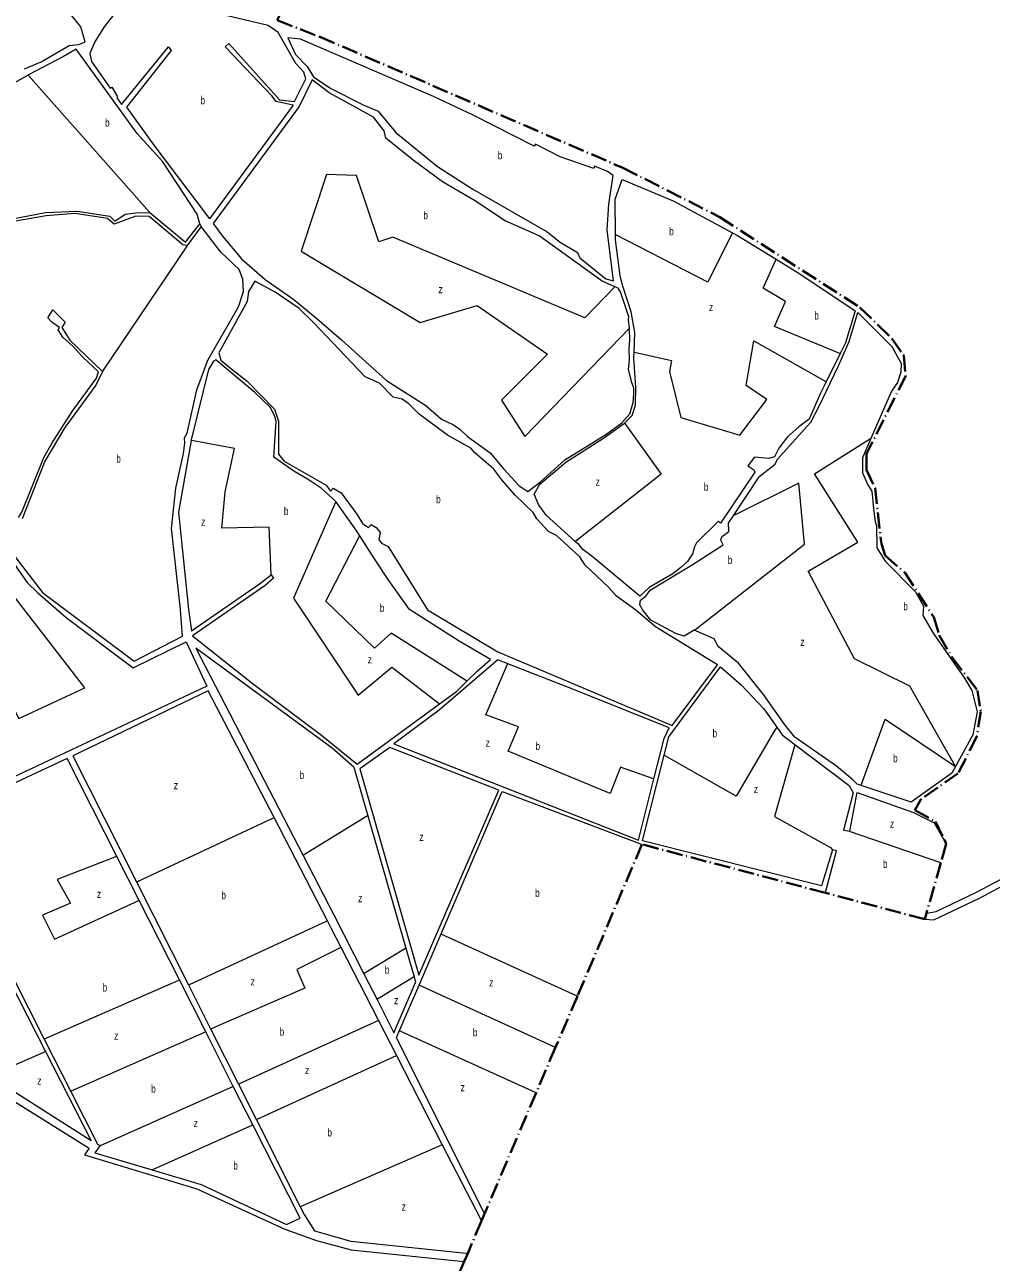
# Model space of a CAD drawing. Extents: x 639657 to 671642, y 222838 to 252123.
# Drawn here: x 641127 to 642334, y 238805 to 240352 of the extents above; entities that cross this region are included whole.
import ezdxf

# ---------------------------------------------------------------- set-up
doc = ezdxf.new("R2010")
doc.units = 0
doc.header["$LTSCALE"] = 4
doc.linetypes.add('DOT_DASHED', pattern=[7.7, 5, -1.2, 0.3, -1.2])
for name, color, linetype, lineweight in [('1', 7, 'Continuous', 13), ('21', 7, 'Continuous', 13), ('4', 7, 'DOT_DASHED', 40)]:
    doc.layers.add(name, color=color, linetype=linetype, lineweight=lineweight)
doc.layers.add('7', color=7, linetype='Continuous')

msp = doc.modelspace()

# ---------------------------------------------------------------- linework, layer by layer
at = {"layer": '1'}
for p, q in [((641461.95, 240251.575), (641357.534, 240109.468)), ((641469.568, 240249.926), (641362.06, 240103.491)), ((642038.711, 239792.757), (641995.883, 239729.121)), ((641562.927, 239685.751), (641545.4, 239713.278)), ((641581.489, 239657.15), (641562.927, 239685.751)), ((641607.538, 239621.246), (641581.489, 239657.15)), ((641669.529, 239581.532), (641607.538, 239621.246)), ((641412.613, 239527.626), (641497.451, 239463.987)), ((641542.154, 239427.906), (641644.762, 239503.132)), ((641497.451, 239463.987), (641542.154, 239427.906)), ((641545.252, 239422.062), (641619.037, 239164.017)), ((641893.424, 239332.678), (641912.795, 239409.235))]:
    msp.add_line(p, q, dxfattribs=at)
for points in [[(641126.344, 240296.632), (641147.13, 240305.567), (641182.106, 240325.936), (641194.379, 240327.166), (641202.255, 240330.467), (641196.691, 240349.212), (641175.499, 240375.568)], [(641242.729, 240370.436), (641225.838, 240349.306), (641214.196, 240330.751), (641208.204, 240315.786), (641210.078, 240305.849), (641233.33, 240272.705), (641235.549, 240274.04), (641242.799, 240261.906), (641241.694, 240260.375), (641247.709, 240252.091), (641306.229, 240324.262), (641309.592, 240319.919), (641253.698, 240248.78), (641287.854, 240201.496), (641357.534, 240109.468)], [(641435.594, 240262.998), (641376.974, 240324.128), (641381.809, 240328.425), (641445.032, 240258.188), (641463.565, 240255.977), (641477.888, 240284.196), (641475.515, 240292.708), (641465.337, 240303.401), (641443.372, 240342.037), (641430.775, 240350.886), (641300.66, 240381.891)], [(641345.512, 240102.922), (641342.009, 240115.008), (641299.473, 240180.646), (641267.372, 240216.176), (641191.082, 240321.381), (641175.128, 240312.112), (641131.353, 240289.258), (641130.958, 240289.034)], [(641130.958, 240289.034), (641096.266, 240269.387), (641079.548, 240258.579)], [(641864.01, 240024.507), (641848.084, 240031.412), (641769.358, 240088.254), (641727.061, 240106.735), (641688.505, 240132.29), (641648.796, 240155.401), (641612.155, 240182.532), (641577.631, 240209.965), (641575.876, 240219.247), (641562.349, 240236.437), (641507.146, 240266.794), (641485.686, 240283.132), (641469.568, 240249.926)], [(641461.95, 240251.575), (641440.893, 240256.129), (641435.594, 240262.998)], [(640931.259, 240166.261), (640933.44, 240164.349), (640982.45, 240105.699), (640992.402, 240104.474), (641002.408, 240108.798), (641013.791, 240109.247), (641063.457, 240104.169), (641111.44, 240109.149), (641152.744, 240117.282), (641192.363, 240119.06), (641233.168, 240112.697), (641239.313, 240106.537), (641252.244, 240115.328), (641265.7, 240116.807), (641283.05, 240117.304)], [(641864.741, 240089.414), (641864.379, 240133.717), (641872.86, 240158.662)], [(641872.86, 240158.662), (641936.613, 240131.998), (642010.831, 240091.931)], [(641329.869, 240075.84), (641324.195, 240076.957), (641282.047, 240112.359), (641265.622, 240112.849), (641238.679, 240102.728), (641230.017, 240109.878), (641189.641, 240116.097), (641153.6, 240113.035), (641095.95, 240103.174), (641063.255, 240099.538), (641032.425, 240102.279), (641012.292, 240105.517), (640991.646, 240101.632), (640979.48, 240095.97), (640919.797, 240012.285), (640871.401, 239939.445)], [(641283.05, 240117.304), (641327.711, 240080.025), (641345.512, 240102.922)], [(641107.525, 239696.66), (641148.881, 239642.497), (641263.435, 239556.343), (641323.726, 239587.614), (641321.514, 239621.153), (641310.214, 239722.18), (641315.559, 239772.556), (641325.244, 239816.126), (641326.866, 239829.076), (641326.462, 239835.446), (641329.516, 239841.524), (641341.883, 239895.406), (641355.547, 239932.832), (641393.837, 239999.16), (641399.871, 240018.433), (641399.024, 240033.831), (641394.705, 240045.951), (641371.66, 240067.675), (641347.168, 240099.627)], [(641345.512, 240102.922), (641347.168, 240099.627), (641329.869, 240075.84)], [(641362.06, 240103.491), (641373.925, 240087.821), (641397.559, 240059.149), (641427.178, 240033.441), (641462.783, 240008.379), (641494.38, 239982.375), (641522.565, 239958.015), (641578.826, 239907.172), (641627.609, 239876.125), (641647.41, 239859.132), (641662.27, 239851.85), (641670.103, 239846.26), (641679.887, 239837.407), (641708.291, 239817.064), (641725.202, 239796.281), (641744.228, 239775.57), (641755.215, 239768.498), (641770.921, 239780.749), (641801.246, 239808.308), (641852.605, 239839.909), (641872.725, 239854.318), (641882.746, 239865.508), (641886.813, 239879.891), (641887.813, 239890.739), (641887.552, 239897.514), (641884.948, 239904.7), (641880.943, 239921.108), (641882.227, 239933.229), (641881.628, 239946.626), (641882.552, 239957.78), (641882.187, 239972.699)], [(641887.9, 239942.843), (641888.975, 239967.218), (641884.387, 239993.279), (641873.853, 240025.386), (641870.705, 240038.176), (641864.794, 240082.984), (641864.741, 240089.414)], [(642010.831, 240091.931), (642016.907, 240088.651), (642065.242, 240058.732)], [(642065.242, 240058.732), (642094.868, 240040.393), (642164.044, 239994.262), (642151.928, 239954.322), (642145.319, 239940.977), (642127.858, 239905.717)], [(641882.187, 239972.699), (641880.817, 239983.582), (641881.387, 239986.815), (641870.928, 240018.183), (641868.011, 240022.772), (641864.01, 240024.507)], [(641118.898, 239735.943), (641123.183, 239742.83), (641150.471, 239811.014), (641160.837, 239829.473), (641186.057, 239868.725), (641216.298, 239910.321), (641218.774, 239918.215), (641199.368, 239936.646), (641187.307, 239949.765), (641174.339, 239961.636), (641168.38, 239970.395), (641170.319, 239973.539), (641160.826, 239980.247), (641155.748, 239985.513), (641161.781, 239995.406), (641177.091, 239980.309), (641172.918, 239973.509), (641183.287, 239957.786), (641223.953, 239918.339)], [(642043.789, 239786.709), (642064.092, 239802.594), (642067.245, 239809.135), (642108.758, 239855.064), (642119.238, 239875.397), (642142.823, 239924.921), (642156.723, 239956.122), (642167.58, 239992.143), (642209.858, 239949.697), (642221.391, 239928.565), (642221.258, 239917.614), (642216.788, 239904.785), (642209.647, 239893.794), (642183.813, 239834.924)], [(641876.037, 239854.007), (641885.34, 239863.645), (641889.683, 239876.448), (641890.307, 239898.528), (641887.558, 239935.08), (641887.9, 239942.843)], [(641223.953, 239918.339), (641215.447, 239901.437), (641176.889, 239848.744), (641152.052, 239806.379), (641123.462, 239734.223)], [(641438.09, 239811.379), (641440.818, 239855.952), (641439.311, 239862.096), (641433.565, 239873.427), (641414.072, 239892.33), (641365.542, 239932.935), (641362.362, 239931.55), (641356.358, 239921.005), (641334.851, 239833.202), (641334.692, 239832.303)], [(640872.225, 239902.875), (640904.172, 239894.675), (640951.528, 239883.651), (641005.339, 239846.319), (641073.88, 239741.122), (641091.893, 239708.145), (641129.635, 239654.93), (641143.158, 239642.078), (641178.399, 239610.883), (641262.227, 239548.263), (641328.232, 239580.733), (641354.16, 239525.249), (641113.526, 239412.064), (641007.939, 239621.211), (640894.795, 239850.366), (640892.176, 239854.46)], [(642127.858, 239905.717), (642120.813, 239891.49), (642106.552, 239858.863), (642093.784, 239849.205), (642079.504, 239836.672), (642068.685, 239822.554), (642063.532, 239811.713), (642056.086, 239809.815), (642038.229, 239811.498), (642029.916, 239800.56), (642037.394, 239795.786), (642038.711, 239792.757)], [(641768.546, 239752.127), (641763.13, 239765.175), (641770.403, 239777.745), (641802.512, 239805.403), (641849.611, 239835.355), (641876.037, 239854.007)], [(641334.692, 239832.303), (641318.757, 239742.52), (641331.199, 239621.109), (641335.079, 239594.445), (641419.863, 239653.038), (641434.517, 239664.243)], [(642183.813, 239834.924), (642173.149, 239810.622), (642173.324, 239791.801), (642179.83, 239776.943), (642185.005, 239768.81), (642186.956, 239747.363), (642189.226, 239730.474), (642190.59, 239725.964), (642191.096, 239698.177), (642201.419, 239681.428), (642239.275, 239643.09), (642249.493, 239625.348), (642248.481, 239613.761), (642261.358, 239591.38), (642300.608, 239535.229), (642309.839, 239519.668), (642316.695, 239493.099), (642311.191, 239464.42), (642289.385, 239424.874)], [(641515.448, 239756.114), (641497.199, 239772.528), (641482.168, 239782.9), (641462.96, 239794.134), (641438.09, 239811.379)], [(642043.789, 239786.709), (642011.137, 239737.679), (642005.786, 239729.644)], [(641545.4, 239713.278), (641541.695, 239719.097), (641515.448, 239756.114)], [(641814.488, 239706.123), (641778.242, 239739.173), (641768.546, 239752.127)], [(641995.883, 239729.121), (641993.585, 239731.268), (641965.887, 239704.443), (641962.991, 239698.539), (641961.237, 239691.283), (641954.71, 239681.004), (641946.509, 239673.377), (641936.167, 239665.702), (641906.916, 239648.532), (641895.113, 239637.676), (641835.248, 239687.535), (641823.934, 239696.187), (641818.728, 239702.257), (641814.488, 239706.123)], [(641962.796, 239595.039), (641950.511, 239587.71), (641940.061, 239590.908), (641908.988, 239607.652), (641898.86, 239620.351), (641895.21, 239627.106), (641896.093, 239632.835), (641902.528, 239637.817), (641907.951, 239645.168), (641961.886, 239677.657), (641999.311, 239701.97), (641996.802, 239706.712), (641996.477, 239709.055), (641998.348, 239712.541), (642006.187, 239718.539), (642005.786, 239729.644)], [(641434.517, 239664.243), (641437.619, 239660.38), (641426.962, 239651.101), (641336.237, 239588.022), (641412.613, 239527.626)], [(642171.469, 239400.907), (642166.446, 239402.569), (642161.184, 239408.025), (642140.801, 239425.21), (642088.884, 239461.357), (642076.645, 239476.352), (642049.529, 239514.658), (642018.556, 239554.031), (641993.07, 239574.813), (641988.003, 239584.493), (641962.796, 239595.039)], [(641679.095, 239531.395), (641692.075, 239543.995), (641708.658, 239558.73), (641669.529, 239581.532)], [(641537.837, 239424.035), (641510.784, 239447.962), (641340.667, 239572.807), (641474.448, 239313.701)], [(641730.213, 239553.275), (641717.76, 239558.163), (641644.391, 239495.119), (641587.948, 239453.197), (641893.424, 239332.678)], [(641912.795, 239409.235), (641925.589, 239459.802), (641931.754, 239473.305), (641813.346, 239520.643), (641730.213, 239553.275)], [(641925.428, 239438.907), (641931.207, 239461.904), (641995.688, 239549.289), (642021.769, 239526.951), (642050.191, 239497.064), (642066.04, 239474.161)], [(641438.185, 239360.933), (641356.099, 239519.489), (641187.033, 239438.366), (641266.459, 239280.632), (641331.348, 239151.765), (641358.953, 239096.945), (641393.684, 239027.972), (641416.212, 238983.232), (641470.859, 238874.706)], [(641644.762, 239503.132), (641666.075, 239518.757), (641679.095, 239531.395)], [(642066.04, 239474.161), (642072.91, 239464.234), (642088.766, 239452.3)], [(641619.037, 239164.017), (641718.792, 239395.266), (641582.99, 239448.418), (641545.252, 239422.062)], [(642135.984, 239320.746), (642122.174, 239275.676), (641898.556, 239331.983), (641925.428, 239438.907)], [(642088.766, 239452.3), (642156.688, 239401.181), (642161.454, 239391.859), (642149.561, 239345.173), (642157.435, 239343.875)], [(641241.776, 239312.457), (641179.834, 239434.798), (641012.656, 239357.115), (641151.158, 239084.205), (641184.395, 239018.713)], [(641537.837, 239424.035), (641555.264, 239363.288), (641602.714, 239197.88), (641613.035, 239161.904), (641615.068, 239154.817)], [(642289.385, 239424.874), (642284.811, 239416.579), (642234.148, 239380.17), (642171.469, 239400.907)], [(641646.791, 239215.575), (641723.228, 239393.66), (641895.8, 239328.307), (641897.8, 239327.55)], [(642157.435, 239343.875), (642166.52, 239392.209), (642236.848, 239367.401), (642262.773, 239354.567), (642277.96, 239328.02)], [(641006.665, 239353.904), (641062.252, 239245.384), (641073.542, 239223.342), (641152.865, 239068.483)], [(641522.032, 239198.76), (641510.088, 239222.048), (641504.909, 239232.052), (641438.185, 239360.933)], [(642126.848, 239266.862), (642127.381, 239268.862), (642140.882, 239319.493), (642135.984, 239320.746)], [(641470.664, 238860.385), (641411.718, 238976.807), (641387.314, 239025.009), (641352.79, 239093.196), (641319.889, 239158.178), (641269.612, 239257.478), (641241.776, 239312.457)], [(641474.448, 239313.701), (641512.882, 239239.263), (641550.41, 239165.788), (641566.864, 239133.574), (641588.029, 239092.135), (641615.068, 239154.817)], [(642250.95, 239233.98), (642262.35, 239233.408), (642319.323, 239260.406), (642365.233, 239284.903)], [(642253.123, 239241.546), (642253.623, 239241.636), (642265.388, 239243.764), (642315.699, 239267.605), (642360.54, 239291.53)], [(641152.865, 239068.483), (641209.916, 238957.106), (641098.447, 239027.704), (641041.152, 239001.886), (641033.777, 239012.412), (641031.942, 239016.119), (640970.367, 239140.523), (640921.101, 239240.057)], [(641701.072, 238865.623), (641700.075, 238867.623), (641591.199, 239086.056), (641594.925, 239094.736), (641619.33, 239151.596), (641646.791, 239215.575)], [(641697.363, 238856.914), (641696.337, 238858.913), (641648.384, 238952.409), (641591.443, 239063.428), (641568.721, 239107.73), (641522.032, 239198.76)], [(641076.277, 238947.967), (641051.614, 238994.405), (641097.269, 239016.775), (641207.194, 238947.754), (641201.347, 238939.565), (641341.677, 238896.866), (641451.602, 238846.562), (641491.362, 238832.524), (641534.631, 238820.825), (641675.221, 238806.149), (641675.721, 238806.097)], [(641184.395, 239018.713), (641217.846, 238952.799), (641220.816, 238951.091)], [(641220.816, 238951.091), (641214.472, 238941.891), (641285.883, 238920.639)], [(641285.883, 238920.639), (641347.213, 238902.387), (641453.546, 238852.433), (641470.664, 238860.385)], [(641470.859, 238874.706), (641475.799, 238864.896), (641488.763, 238844.609), (641534.025, 238831.688), (641678.079, 238816.541), (641680.079, 238816.331)]]:
    msp.add_lwpolyline(points, dxfattribs=at)
for points in [[(641862.197, 240032.05), (641854.472, 240095.553), (641856.223, 240127.85), (641862.005, 240163.423), (641854.894, 240168.553), (641838.563, 240175.347), (641837.466, 240172.192), (641795.489, 240186.733), (641764.84, 240202.568), (641763.133, 240200.12), (641686.919, 240239.101), (641637.406, 240262.221), (641471.044, 240333.999), (641455.552, 240335.418), (641464.871, 240314.871), (641479.425, 240299.638), (641487.487, 240287.002), (641509.022, 240272.12), (641549.411, 240251.884), (641568.074, 240244.09), (641590.178, 240217.436), (641642.528, 240174.538), (641686.5, 240146.508), (641779.186, 240093.119), (641795.447, 240080.334), (641817.074, 240067.281), (641820.044, 240060.702), (641852.57, 240034.524)], [(641890.069, 239620.391), (641865.937, 239637.595), (641855.905, 239649.071), (641826.96, 239676.419), (641820.213, 239686.872), (641791.19, 239713.659), (641781.063, 239718.642), (641766.507, 239734.277), (641761.791, 239742.307), (641739.481, 239764.092), (641722.743, 239783.092), (641712.87, 239796.453), (641688.849, 239816.891), (641684.101, 239822.884), (641654.666, 239838.975), (641619.628, 239865.365), (641606.644, 239878.018), (641598.379, 239883.863), (641586.844, 239886.632), (641569.72, 239903.952), (641551.88, 239911.697), (641487.287, 239979.81), (641469.483, 239997.356), (641439.48, 240017.579), (641414.24, 240031.451), (641406.429, 240018.644), (641404.723, 240006.217), (641369.203, 239941.965), (641371.888, 239932.892), (641385.674, 239921.073), (641404.274, 239906.837), (641438.908, 239871.566), (641443.737, 239856.355), (641443.61, 239815.064), (641450.645, 239806.506), (641503.468, 239776.369), (641508.787, 239769.089), (641512.117, 239772.71), (641521.99, 239766.746), (641541.464, 239740.237), (641548.806, 239728.433), (641556.004, 239723.71), (641559.479, 239727.143), (641565.635, 239723.44), (641570.663, 239717.498), (641568.981, 239708.536), (641572.305, 239703.794), (641580.932, 239699.985), (641630.036, 239620.803), (641717.886, 239568.141), (641935.37, 239476.184), (641991.924, 239551.91), (641914.842, 239599.341)]]:
    msp.add_lwpolyline(points, close=True, dxfattribs=at)
at = {"layer": '21'}
for points in [[(641283.05, 240117.304), (641282.607, 240117.804), (641131.401, 240288.534), (641130.958, 240289.034)], [(641864.01, 240024.507), (641826.392, 239985.698), (641586.663, 240086.305), (641569.122, 240080.455), (641541.056, 240163.514), (641503.635, 240164.684), (641472.061, 240068.757), (641620.576, 239979.849), (641691.91, 240000.906), (641779.616, 239940.074), (641722.315, 239882.752), (641751.55, 239837.128), (641882.187, 239972.699)], [(642010.831, 240091.931), (642010.581, 240091.431), (641979.879, 240030.005), (641865.241, 240089.156), (641864.741, 240089.414)], [(641223.953, 239918.339), (641224.289, 239918.839), (641329.533, 240075.34), (641329.869, 240075.84)], [(642145.319, 239940.977), (642144.819, 239941.182), (642063.199, 239974.584), (642077.232, 240006.169), (642049.166, 240022.547), (642065.02, 240058.232), (642065.242, 240058.732)], [(641887.9, 239942.843), (641888.4, 239942.732), (641934.564, 239932.469), (641932.225, 239918.431), (641946.258, 239861.109), (642019.931, 239838.882), (642053.843, 239883.336), (642028.116, 239900.884), (642037.472, 239957.036), (642127.358, 239906.001), (642127.858, 239905.717)], [(641876.037, 239854.007), (641876.396, 239853.507), (641921.7, 239790.334), (641814.988, 239706.516), (641814.488, 239706.123)], [(641434.517, 239664.243), (641434.496, 239664.743), (641432.01, 239724.092), (641372.955, 239722.922), (641377.048, 239767.961), (641388.742, 239822.359), (641335.133, 239832.222), (641334.692, 239832.303)], [(642289.385, 239424.874), (642232.179, 239525.071), (642163.183, 239559.582), (642105.298, 239668.963), (642167.277, 239705.228), (642113.484, 239790.626), (642183.314, 239834.609), (642183.813, 239834.924)], [(641962.796, 239595.039), (641963.296, 239595.43), (642100.621, 239702.888), (642093.604, 239778.928), (642011.637, 239737.929), (642011.137, 239737.679)], [(641515.448, 239756.114), (641462.415, 239635.184), (641543.104, 239514.105), (641585.203, 239549.2), (641644.262, 239503.519), (641644.762, 239503.132)], [(641679.095, 239531.395), (641678.595, 239531.712), (641584.618, 239591.315), (641563.569, 239572.597), (641502.759, 239631.674), (641545.139, 239712.778), (641545.4, 239713.278)], [(641912.795, 239409.235), (641912.295, 239409.412), (641871.124, 239424.027), (641858.26, 239391.271), (641730.794, 239443.914), (641743.658, 239474.33), (641702.729, 239489.538), (641729.997, 239552.775), (641730.213, 239553.275)], [(642066.04, 239474.161), (642063.096, 239469.161), (642015.252, 239387.907), (641925.928, 239438.623), (641925.428, 239438.907)], [(642171.469, 239400.907), (642171.651, 239401.407), (642201.774, 239484.127), (642289.385, 239424.874)], [(642088.766, 239452.3), (642088.624, 239451.8), (642063.198, 239362.17), (642133.363, 239323.566), (642135.519, 239321.246), (642135.984, 239320.746)], [(641555.264, 239363.288), (641554.764, 239362.981), (641474.948, 239314.008), (641474.448, 239313.701)], [(641266.459, 239280.632), (641266.959, 239280.866), (641437.685, 239360.699), (641438.185, 239360.933)], [(642157.435, 239343.875), (642157.935, 239343.702), (642270.716, 239304.712), (642271.216, 239304.539)], [(641241.776, 239312.457), (641241.276, 239312.265), (641167.239, 239283.775), (641183.793, 239253.965), (641149.031, 239239.059), (641163.929, 239209.249), (641269.112, 239257.25), (641269.612, 239257.478)], [(641331.348, 239151.765), (641331.848, 239151.996), (641504.409, 239231.821), (641504.909, 239232.052)], [(641646.791, 239215.575), (641647.291, 239215.347), (641816.566, 239138.211), (641817.066, 239137.983)], [(641522.032, 239198.76), (641521.532, 239198.51), (641466.855, 239171.158), (641476.787, 239147.973), (641359.453, 239097.162), (641358.953, 239096.945)], [(641602.714, 239197.88), (641602.214, 239197.573), (641550.91, 239166.095), (641550.41, 239165.788)], [(641613.035, 239161.904), (641612.535, 239161.597), (641567.364, 239133.881), (641566.864, 239133.574)], [(641151.158, 239084.205), (641151.658, 239084.424), (641319.389, 239157.959), (641319.889, 239158.178)], [(641619.33, 239151.596), (641619.83, 239151.368), (641789.284, 239074.15), (641789.784, 239073.922)], [(641393.684, 239027.972), (641398.684, 239030.25), (641568.221, 239107.502), (641568.721, 239107.73)], [(641352.79, 239093.196), (641352.29, 239092.975), (641184.895, 239018.934), (641184.395, 239018.713)], [(641594.925, 239094.736), (641595.425, 239094.508), (641765.037, 239017.218), (641765.537, 239016.99)], [(641152.865, 239068.483), (641152.365, 239068.266), (641032.442, 239016.336), (641031.942, 239016.119)], [(641591.443, 239063.428), (641590.943, 239063.199), (641416.712, 238983.461), (641416.212, 238983.232)], [(641220.816, 238951.091), (641221.316, 238951.313), (641386.814, 239024.787), (641387.314, 239025.009)], [(641411.718, 238976.807), (641411.218, 238976.584), (641286.384, 238920.862), (641285.883, 238920.639)], [(641470.859, 238874.706), (641471.359, 238874.925), (641647.884, 238952.19), (641648.384, 238952.409)]]:
    msp.add_lwpolyline(points, dxfattribs=at)
msp.add_lwpolyline([(641066.696, 239697.641), (641028.191, 239662.199), (641119.234, 239484.994), (641202.001, 239523.085)], close=True, dxfattribs=at)
at = {"layer": '4'}
for points in [[(641457.906, 240392.6), (641442.23, 240357.53), (641495.33, 240336.81), (641873.795, 240173.07)], [(641873.795, 240173.07), (641994.9, 240111.56), (642169.99, 239998.61), (642210.04, 239959.71), (642224.85, 239938.42), (642227.18, 239913.28), (642178.24, 239815.45), (642178.22, 239795.69), (642188.94, 239772.9), (642196.8, 239703.07), (642201.51, 239688.45), (642225.98, 239667.35), (642262.24, 239611.63), (642269.09, 239588.85), (642285.17, 239561.1), (642316.93, 239520), (642320.98, 239493.57), (642316.278, 239462.936), (642316.2, 239462.43), (642292.49, 239416.08), (642246.01, 239383.74), (642238.46, 239370.43), (642264.46, 239355.98), (642275.506, 239333.102), (642277.96, 239328.02), (642271.216, 239304.539), (642253.123, 239241.546), (642250.95, 239233.98), (642126.848, 239266.862), (641897.8, 239327.55), (641817.066, 239137.983), (641789.784, 239073.922), (641765.537, 239016.99), (641701.072, 238865.623), (641697.363, 238856.914), (641680.079, 238816.331), (641675.721, 238806.097)], [(641675.721, 238806.097), (641597.7, 238622.9), (642028.88, 238288.62), (642019.8, 238119.69), (642273.394, 237811.7), (642347.151, 237722.122), (642354.838, 237712.786)]]:
    msp.add_lwpolyline(points, dxfattribs=at)

# ---------------------------------------------------------------- texts
at = {"layer": '7'}
for s, width, p in [('b', 0.75, (641346.332, 240252.552)), ('b', 0.75, (641227.175, 240224.611)), ('b', 0.75, (641717.726, 240183.734)), ('b', 0.75, (641624.794, 240108.724)), ('b', 0.75, (641931.834, 240088.783)), ('z', 0.8, (641643.504, 240016.306)), ('z', 0.8, (641981.463, 239994.079)), ('b', 0.75, (642113.092, 239983.497)), ('b', 0.75, (641241.208, 239804.635)), ('z', 0.8, (641839.842, 239775.71)), ('b', 0.75, (641975.102, 239769.416)), ('b', 0.75, (641640.746, 239753.817)), ('b', 0.75, (641450.533, 239739.124)), ('z', 0.8, (641347.041, 239725.671)), ('b', 0.75, (642005.022, 239677.882)), ('b', 0.75, (641570.398, 239618.045)), ('b', 0.75, (642224.286, 239619.975)), ('z', 0.8, (642095.651, 239575.521)), ('z', 0.8, (641555.196, 239553.704)), ('b', 0.75, (641986.018, 239461.24)), ('z', 0.8, (641702.541, 239449.587)), ('b', 0.75, (641764.805, 239445.42)), ('b', 0.75, (642211.554, 239430.202)), ('b', 0.75, (641470.228, 239409.233)), ('z', 0.8, (641312.909, 239396.391)), ('z', 0.8, (642037.472, 239391.634)), ('z', 0.8, (642207.621, 239348.35)), ('z', 0.8, (641619.744, 239331.886)), ('b', 0.75, (642198.85, 239298.047)), ('b', 0.75, (641372.501, 239258.933)), ('b', 0.75, (641764.334, 239261.833)), ('z', 0.8, (641216.9, 239260.589)), ('z', 0.8, (641543.147, 239255.261)), ('b', 0.75, (641576.644, 239165.905)), ('b', 0.75, (641224.135, 239143.615)), ('z', 0.8, (641408.918, 239151.285)), ('z', 0.8, (641706.865, 239149.975)), ('z', 0.8, (641588.169, 239127.748)), ('b', 0.75, (641445.336, 239088.352)), ('z', 0.8, (641238.419, 239083.384)), ('b', 0.75, (641686.569, 239087.526)), ('z', 0.8, (641476.787, 239040.325)), ('z', 0.8, (641142.409, 239027.076)), ('b', 0.75, (641284.768, 239017.139)), ('z', 0.8, (641671.198, 239018.952)), ('z', 0.8, (641337.739, 238974.08)), ('b', 0.75, (641504.928, 238962.487)), ('b', 0.75, (641387.399, 238921.084)), ('z', 0.8, (641597.627, 238869.744))]:
    msp.add_text(s, height=10, dxfattribs=dict(at, width=width)).set_placement(p)

doc.saveas('drawing.dxf')
